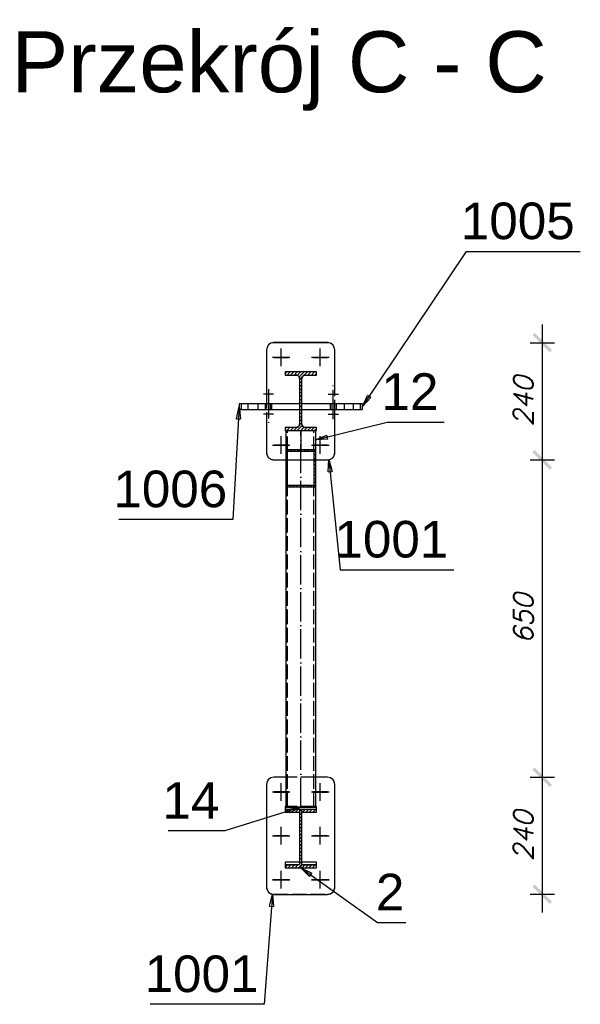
# Model space of a CAD drawing. Header units: millimetres. Extents: x 1814 to 94182, y 11562 to 49454.
# Tile 377 of 656: x 17577 to 17692, y 28827 to 29029. Entities that reach past the tile are written whole.
import ezdxf

# ---------------------------------------------------------------- set-up
doc = ezdxf.new("R2010")
doc.units = ezdxf.units.MM
doc.linetypes.add('ACAD_ISO02W100', pattern=[15, 12, -3])
doc.linetypes.add('ACAD_ISO04W100', pattern=[30, 24, -3, 0, -3])
doc.layers.add('wymiar', color=135, linetype='Continuous', lineweight=9)
doc.styles.add('ARIAL', font='arial.ttf')
doc.styles.add('WYMIARY', font='simplex.shx', dxfattribs={"oblique": 15})
doc.dimstyles.new('1-25', dxfattribs={"dimscale": 25, "dimtxt": 0.16, "dimasz": 0.2, "dimexe": 0.1, "dimexo": 0.1, "dimgap": 0.075, "dimtad": 1, "dimdec": 0, "dimlfac": 10, "dimrnd": 0.01, "dimzin": 9, "dimtxsty": 'WYMIARY', "dimblk": 'ARCHTICK', "dimcen": 0.2, "dimdle": 0.15, "dimadec": 1, "dimazin": 1, "dimtfac": 1, "dimtdec": 0, "dimtix": 1, "dimtmove": 2, "dimatfit": 3, "dimldrblk": 'ARCHTICK', "dimfxl": 0, "dimarcsym": 0})
pattern_1 = [(45, (17634.8845, 28944.4906), (-0.3535534, 0.3535534), [])]

# ---------------------------------------------------------------- blocks, each defined once
blk = doc.blocks.new('_ARCHTICK')
at = {"color": 0, "linetype": 'ByBlock', "lineweight": -2}
blk.add_solid([(0.398, 0.309), (0.309, 0.398), (-0.309, -0.398), (-0.398, -0.309)], dxfattribs=at)
blk = doc.blocks.new('*D1393')
at = {"layer": 'Defpoints', "color": 0}
for p in [(17634.88, 28962.49), (17634.88, 28938.49), (17684.33, 28938.49)]:
    blk.add_point(p, dxfattribs=at)
at = {"layer": 'wymiar', "color": 0, "lineweight": -2}
for p, q in [((17684.33, 28966.24), (17684.33, 28934.74)), ((17681.83, 28962.49), (17686.83, 28962.49)), ((17681.83, 28938.49), (17686.83, 28938.49))]:
    blk.add_line(p, q, dxfattribs=at)
at = {"layer": 'wymiar', "color": 0, "lineweight": -2, "xscale": 5, "yscale": 5, "zscale": 5}
for p, rotation in [((17684.33, 28962.49), 90), ((17684.33, 28938.49), 270)]:
    blk.add_blockref('_ARCHTICK', p, dxfattribs=dict(at, rotation=rotation))
at = {"layer": 'wymiar', "color": 0, "insert": (17680.45, 28950.49), "char_height": 4, "attachment_point": 5, "rotation": 90, "style": 'WYMIARY'}
blk.add_mtext('240', dxfattribs=at)
blk = doc.blocks.new('*D1394')
at = {"layer": 'Defpoints', "color": 0}
for p in [(17634.88, 28938.49), (17634.88, 28873.47), (17684.33, 28873.47)]:
    blk.add_point(p, dxfattribs=at)
at = {"layer": 'wymiar', "color": 0, "lineweight": -2}
for p, q in [((17684.33, 28942.24), (17684.33, 28869.72)), ((17681.83, 28938.49), (17686.83, 28938.49)), ((17681.83, 28873.47), (17686.83, 28873.47))]:
    blk.add_line(p, q, dxfattribs=at)
at = {"layer": 'wymiar', "color": 0, "lineweight": -2, "xscale": 5, "yscale": 5, "zscale": 5}
for p, rotation in [((17684.33, 28938.49), 90), ((17684.33, 28873.47), 270)]:
    blk.add_blockref('_ARCHTICK', p, dxfattribs=dict(at, rotation=rotation))
at = {"layer": 'wymiar', "color": 0, "insert": (17680.45, 28905.98), "char_height": 4, "attachment_point": 5, "rotation": 90, "style": 'WYMIARY'}
blk.add_mtext('650', dxfattribs=at)
blk = doc.blocks.new('*D1395')
at = {"layer": 'Defpoints', "color": 0}
for p in [(17634.88, 28873.47), (17634.88, 28849.51), (17684.33, 28849.51)]:
    blk.add_point(p, dxfattribs=at)
at = {"layer": 'wymiar', "color": 0, "lineweight": -2}
for p, q in [((17684.33, 28877.22), (17684.33, 28845.76)), ((17681.83, 28873.47), (17686.83, 28873.47)), ((17681.83, 28849.51), (17686.83, 28849.51))]:
    blk.add_line(p, q, dxfattribs=at)
at = {"layer": 'wymiar', "color": 0, "lineweight": -2, "xscale": 5, "yscale": 5, "zscale": 5}
for p, rotation in [((17684.33, 28873.47), 90), ((17684.33, 28849.51), 270)]:
    blk.add_blockref('_ARCHTICK', p, dxfattribs=dict(at, rotation=rotation))
at = {"layer": 'wymiar', "color": 0, "insert": (17680.45, 28861.49), "char_height": 4, "attachment_point": 5, "rotation": 90, "style": 'WYMIARY'}
blk.add_mtext('240', dxfattribs=at)

msp = doc.modelspace()

# ---------------------------------------------------------------- hatches: boundary and pattern name
h = msp.add_hatch()
h.set_pattern_fill('HYPECUTREGION', color=10, scale=0.5, style=0, pattern_type=2)
h.set_pattern_definition(pattern_1)
h.paths.add_polyline_path([(17631.685, 28945.121), (17631.685, 28944.491), (17638.085, 28944.491), (17638.085, 28945.121), (17635.805, 28945.121, -0.4142136), (17635.105, 28945.821), (17635.105, 28955.161, -0.4142136), (17635.805, 28955.861), (17638.085, 28955.861), (17638.085, 28956.491), (17631.685, 28956.491), (17631.685, 28955.861), (17633.965, 28955.861, -0.4142136), (17634.665, 28955.161), (17634.665, 28945.821, -0.4142136), (17633.965, 28945.121)], flags=0)
h = msp.add_hatch()
h.set_pattern_fill('HYPECUTREGION', color=10, scale=0.5, style=0, pattern_type=2)
h.set_pattern_definition(pattern_1)
h.paths.add_polyline_path([(17637.885, 28940.627), (17631.885, 28940.627), (17631.885, 28932.941), (17637.885, 28932.941)], flags=0)
h.paths.add_polyline_path([(17637.585, 28940.243), (17637.585, 28933.325), (17632.185, 28933.325), (17632.185, 28940.243)], flags=0)
h = msp.add_hatch()
h.set_pattern_fill('HYPECUTREGION', color=10, scale=0.5, style=0, pattern_type=2)
h.set_pattern_definition(pattern_1)
h.paths.add_polyline_path([(17631.685, 28855.594), (17631.685, 28854.964), (17638.085, 28854.964), (17638.085, 28855.594), (17635.105, 28855.594), (17635.105, 28866.336), (17638.085, 28866.336), (17638.085, 28866.966), (17631.685, 28866.966), (17631.685, 28866.336), (17634.665, 28866.336), (17634.665, 28855.594)], flags=0)

# ---------------------------------------------------------------- linework, layer by layer
at = {"color": 145, "linetype": 'Continuous', "ltscale": 0.25}
for p, q in [((17627.885, 28961.02), (17627.885, 28960.99)), ((17627.885, 28960.99), (17627.885, 28951.991)), ((17640.385, 28962.519), (17629.385, 28962.519)), ((17629.385, 28962.519), (17629.385, 28962.489)), ((17640.385, 28962.489), (17629.385, 28962.489)), ((17640.385, 28962.519), (17640.385, 28962.489)), ((17641.885, 28960.99), (17641.885, 28961.02)), ((17641.885, 28954.041), (17641.885, 28960.99)), ((17638.085, 28956.491), (17631.685, 28956.491)), ((17631.685, 28956.491), (17631.685, 28955.861)), ((17631.685, 28955.861), (17633.965, 28955.861)), ((17634.665, 28955.161), (17634.665, 28945.821)), ((17635.105, 28945.821), (17635.105, 28955.161)), ((17635.805, 28955.861), (17638.085, 28955.861)), ((17638.085, 28955.861), (17638.085, 28956.491)), ((17622.782, 28949.991), (17622.311, 28949.991)), ((17622.311, 28949.991), (17622.311, 28948.791)), ((17626.085, 28949.991), (17622.782, 28949.991)), ((17622.782, 28948.791), (17622.782, 28949.991)), ((17634.665, 28949.991), (17626.085, 28949.991)), ((17626.085, 28949.991), (17626.085, 28948.791)), ((17643.836, 28949.991), (17635.105, 28949.991)), ((17647.06, 28949.991), (17643.836, 28949.991)), ((17643.836, 28948.791), (17643.836, 28949.991)), ((17647.368, 28949.991), (17647.06, 28949.991)), ((17647.06, 28949.991), (17647.06, 28948.791)), ((17647.511, 28949.991), (17647.368, 28949.991)), ((17647.511, 28948.791), (17647.511, 28949.991)), ((17622.311, 28948.791), (17622.782, 28948.791)), ((17622.782, 28948.791), (17626.085, 28948.791)), ((17626.085, 28948.791), (17628.101, 28948.791)), ((17628.101, 28948.791), (17634.665, 28948.791)), ((17635.105, 28948.791), (17643.836, 28948.791)), ((17641.885, 28939.991), (17641.885, 28947.791)), ((17643.836, 28948.791), (17647.06, 28948.791)), ((17647.06, 28948.791), (17647.511, 28948.791)), ((17627.885, 28945.741), (17627.885, 28939.991)), ((17633.965, 28945.121), (17631.685, 28945.121)), ((17631.685, 28945.121), (17631.685, 28944.491)), ((17638.085, 28945.121), (17635.805, 28945.121)), ((17638.085, 28944.491), (17638.085, 28945.121)), ((17631.685, 28944.491), (17638.085, 28944.491)), ((17631.885, 28940.627), (17631.885, 28944.49)), ((17637.885, 28944.49), (17637.885, 28940.627)), ((17631.885, 28940.627), (17637.885, 28940.627)), ((17631.885, 28932.941), (17631.885, 28940.627)), ((17632.185, 28940.243), (17637.585, 28940.243)), ((17632.185, 28933.325), (17632.185, 28940.243)), ((17637.585, 28940.243), (17637.585, 28933.325)), ((17637.885, 28940.627), (17637.885, 28932.941)), ((17629.385, 28938.492), (17631.885, 28938.492)), ((17637.885, 28938.492), (17640.385, 28938.492)), ((17631.885, 28867.326), (17631.885, 28932.941)), ((17631.885, 28932.941), (17637.885, 28932.941)), ((17632.185, 28933.325), (17637.585, 28933.325)), ((17637.885, 28932.941), (17637.885, 28867.326)), ((17631.885, 28873.505), (17629.385, 28873.505)), ((17629.385, 28873.505), (17629.385, 28873.475)), ((17631.885, 28873.475), (17629.385, 28873.475)), ((17640.385, 28873.505), (17637.885, 28873.505)), ((17640.385, 28873.475), (17637.885, 28873.475)), ((17640.385, 28873.505), (17640.385, 28873.475)), ((17627.885, 28872.005), (17627.885, 28871.975)), ((17627.885, 28871.975), (17627.885, 28850.979)), ((17641.885, 28871.975), (17641.885, 28872.005)), ((17641.885, 28850.979), (17641.885, 28871.975)), ((17631.885, 28867.476), (17631.685, 28867.476)), ((17631.685, 28867.476), (17631.685, 28866.966)), ((17631.685, 28866.966), (17638.085, 28866.966)), ((17631.685, 28866.966), (17631.685, 28866.336)), ((17631.685, 28866.336), (17634.665, 28866.336)), ((17631.885, 28867.326), (17637.885, 28867.326)), ((17634.665, 28866.336), (17634.665, 28855.594)), ((17635.105, 28866.336), (17638.085, 28866.336)), ((17635.105, 28855.594), (17635.105, 28866.336)), ((17638.085, 28867.476), (17637.885, 28867.476)), ((17638.085, 28866.966), (17638.085, 28867.476)), ((17638.085, 28866.336), (17638.085, 28866.966)), ((17634.665, 28856.108), (17631.685, 28856.108)), ((17631.685, 28856.108), (17631.685, 28855.594)), ((17631.685, 28855.594), (17634.665, 28855.594)), ((17631.685, 28855.594), (17631.685, 28854.964)), ((17631.685, 28854.964), (17638.085, 28854.964)), ((17638.085, 28856.108), (17635.105, 28856.108)), ((17635.105, 28855.594), (17638.085, 28855.594)), ((17638.085, 28855.594), (17638.085, 28856.108)), ((17638.085, 28854.964), (17638.085, 28855.594)), ((17629.385, 28849.48), (17640.385, 28849.48))]:
    msp.add_line(p, q, dxfattribs=at)
at = {"color": 10, "linetype": 'ACAD_ISO04W100', "ltscale": 0.25}
for p, q in [((17630.885, 28957.72), (17630.885, 28961.32)), ((17630.885, 28957.69), (17630.885, 28961.29)), ((17630.885, 28958.056), (17630.885, 28961.056)), ((17638.885, 28957.72), (17638.885, 28961.32)), ((17638.885, 28957.69), (17638.885, 28961.29)), ((17638.885, 28958.056), (17638.885, 28961.056)), ((17629.085, 28959.52), (17632.685, 28959.52)), ((17629.085, 28959.49), (17632.685, 28959.49)), ((17629.385, 28959.556), (17632.385, 28959.556)), ((17629.385, 28959.471), (17632.385, 28959.471)), ((17630.885, 28957.971), (17630.885, 28960.971)), ((17630.885, 28959.445), (17630.885, 28959.613)), ((17630.885, 28959.49), (17630.885, 28959.52)), ((17637.085, 28959.52), (17640.685, 28959.52)), ((17637.085, 28959.49), (17640.685, 28959.49)), ((17637.385, 28959.556), (17640.385, 28959.556)), ((17637.385, 28959.471), (17640.385, 28959.471)), ((17638.885, 28957.971), (17638.885, 28960.971)), ((17638.885, 28959.445), (17638.885, 28959.613)), ((17638.885, 28959.49), (17638.885, 28959.52)), ((17628.265, 28952.943), (17628.265, 28945.538)), ((17641.563, 28946.838), (17641.563, 28954.243)), ((17629.289, 28951.943), (17627.241, 28951.943)), ((17628.891, 28951.943), (17627.639, 28951.943)), ((17640.53, 28951.943), (17642.597, 28951.943)), ((17640.953, 28951.943), (17642.173, 28951.943)), ((17629.289, 28947.838), (17627.241, 28947.838)), ((17628.891, 28947.838), (17627.639, 28947.838)), ((17640.53, 28947.838), (17642.597, 28947.838)), ((17640.953, 28947.838), (17642.173, 28947.838)), ((17630.885, 28939.724), (17630.885, 28943.323)), ((17630.885, 28939.694), (17630.885, 28943.293)), ((17630.885, 28940.06), (17630.885, 28943.059)), ((17630.885, 28939.975), (17630.885, 28942.974)), ((17634.885, 28944.491), (17634.885, 28944.491)), ((17634.885, 28867.386), (17634.885, 28944.491)), ((17634.885, 28944.491), (17634.885, 28940.627)), ((17638.885, 28939.724), (17638.885, 28943.323)), ((17638.885, 28939.694), (17638.885, 28943.293)), ((17638.885, 28940.06), (17638.885, 28943.059)), ((17638.885, 28939.975), (17638.885, 28942.974)), ((17629.085, 28941.524), (17632.685, 28941.524)), ((17629.085, 28941.494), (17632.685, 28941.494)), ((17629.385, 28941.56), (17632.385, 28941.56)), ((17629.385, 28941.475), (17632.385, 28941.475)), ((17630.885, 28941.449), (17630.885, 28941.617)), ((17630.885, 28941.494), (17630.885, 28941.524)), ((17637.085, 28941.524), (17640.685, 28941.524)), ((17637.085, 28941.494), (17640.685, 28941.494)), ((17637.385, 28941.56), (17640.385, 28941.56)), ((17637.385, 28941.475), (17640.385, 28941.475)), ((17638.885, 28941.449), (17638.885, 28941.617)), ((17638.885, 28941.494), (17638.885, 28941.524)), ((17630.885, 28868.706), (17630.885, 28872.305)), ((17630.885, 28868.676), (17630.885, 28872.275)), ((17638.885, 28868.706), (17638.885, 28872.305)), ((17638.885, 28868.676), (17638.885, 28872.275)), ((17629.085, 28870.505), (17632.685, 28870.505)), ((17629.085, 28870.475), (17632.685, 28870.475)), ((17629.385, 28870.541), (17632.385, 28870.541)), ((17629.385, 28870.456), (17632.385, 28870.456)), ((17630.885, 28869.042), (17630.885, 28872.041)), ((17630.885, 28868.957), (17630.885, 28871.956)), ((17630.885, 28870.43), (17630.885, 28870.598)), ((17630.885, 28870.475), (17630.885, 28870.505)), ((17637.085, 28870.505), (17640.685, 28870.505)), ((17637.085, 28870.475), (17640.685, 28870.475)), ((17637.385, 28870.541), (17640.385, 28870.541)), ((17637.385, 28870.456), (17640.385, 28870.456)), ((17638.885, 28869.042), (17638.885, 28872.041)), ((17638.885, 28868.957), (17638.885, 28871.956)), ((17638.885, 28870.43), (17638.885, 28870.598)), ((17638.885, 28870.475), (17638.885, 28870.505)), ((17630.885, 28859.708), (17630.885, 28863.307)), ((17630.885, 28859.678), (17630.885, 28863.277)), ((17630.885, 28860.044), (17630.885, 28863.043)), ((17630.885, 28859.958), (17630.885, 28862.958)), ((17638.885, 28859.708), (17638.885, 28863.307)), ((17638.885, 28859.678), (17638.885, 28863.277)), ((17638.885, 28860.044), (17638.885, 28863.043)), ((17638.885, 28859.958), (17638.885, 28862.958)), ((17629.085, 28861.507), (17632.685, 28861.507)), ((17629.085, 28861.477), (17632.685, 28861.477)), ((17629.385, 28861.543), (17632.385, 28861.543)), ((17629.385, 28861.458), (17632.385, 28861.458)), ((17630.885, 28861.432), (17630.885, 28861.6)), ((17630.885, 28861.477), (17630.885, 28861.507)), ((17637.085, 28861.507), (17640.685, 28861.507)), ((17637.085, 28861.477), (17640.685, 28861.477)), ((17637.385, 28861.543), (17640.385, 28861.543)), ((17637.385, 28861.458), (17640.385, 28861.458)), ((17638.885, 28861.432), (17638.885, 28861.6)), ((17638.885, 28861.477), (17638.885, 28861.507)), ((17630.885, 28850.709), (17630.885, 28854.309)), ((17630.885, 28850.679), (17630.885, 28854.279)), ((17634.885, 28855.508), (17634.885, 28854.964)), ((17638.885, 28850.709), (17638.885, 28854.309)), ((17638.885, 28850.679), (17638.885, 28854.279)), ((17629.085, 28852.509), (17632.685, 28852.509)), ((17629.085, 28852.479), (17632.685, 28852.479)), ((17629.385, 28852.545), (17632.385, 28852.545)), ((17629.385, 28852.46), (17632.385, 28852.46)), ((17630.885, 28851.045), (17630.885, 28854.045)), ((17630.885, 28850.96), (17630.885, 28853.96)), ((17630.885, 28852.434), (17630.885, 28852.602)), ((17630.885, 28852.479), (17630.885, 28852.509)), ((17637.085, 28852.509), (17640.685, 28852.509)), ((17637.085, 28852.479), (17640.685, 28852.479)), ((17637.385, 28852.545), (17640.385, 28852.545)), ((17637.385, 28852.46), (17640.385, 28852.46)), ((17638.885, 28851.045), (17638.885, 28854.045)), ((17638.885, 28850.96), (17638.885, 28853.96)), ((17638.885, 28852.434), (17638.885, 28852.602)), ((17638.885, 28852.479), (17638.885, 28852.509))]:
    msp.add_line(p, q, dxfattribs=at)
at = {"color": 84, "linetype": 'ACAD_ISO02W100', "ltscale": 0.25}
for p, q in [((17634.232, 28955.807), (17633.965, 28955.861)), ((17634.459, 28955.656), (17634.232, 28955.807)), ((17634.611, 28955.428), (17634.459, 28955.656)), ((17634.665, 28955.161), (17634.611, 28955.428)), ((17635.158, 28955.428), (17635.105, 28955.161)), ((17635.31, 28955.656), (17635.158, 28955.428)), ((17635.537, 28955.807), (17635.31, 28955.656)), ((17635.805, 28955.861), (17635.537, 28955.807)), ((17641.885, 28947.791), (17641.885, 28954.041)), ((17627.885, 28951.991), (17627.885, 28945.741)), ((17624.085, 28949.991), (17624.085, 28948.791)), ((17627.585, 28949.991), (17627.585, 28948.791)), ((17628.665, 28949.991), (17628.665, 28948.791)), ((17628.946, 28948.791), (17628.946, 28949.991)), ((17640.885, 28949.991), (17640.885, 28948.791)), ((17641.105, 28948.791), (17641.105, 28949.991)), ((17642.241, 28948.791), (17642.241, 28949.991)), ((17645.69, 28948.791), (17645.69, 28949.991)), ((17633.965, 28945.121), (17634.232, 28945.174)), ((17634.232, 28945.174), (17634.459, 28945.326)), ((17634.459, 28945.326), (17634.611, 28945.553)), ((17634.611, 28945.553), (17634.665, 28945.821)), ((17635.105, 28945.821), (17635.158, 28945.553)), ((17635.158, 28945.553), (17635.31, 28945.326)), ((17635.31, 28945.326), (17635.537, 28945.174)), ((17635.537, 28945.174), (17635.805, 28945.121)), ((17632.185, 28940.243), (17632.185, 28944.49)), ((17637.585, 28940.243), (17637.585, 28944.49)), ((17629.385, 28938.522), (17640.385, 28938.522)), ((17629.385, 28938.522), (17629.385, 28938.492)), ((17631.885, 28938.492), (17637.885, 28938.492)), ((17640.385, 28938.522), (17640.385, 28938.492)), ((17632.185, 28867.332), (17632.185, 28933.325)), ((17637.585, 28867.332), (17637.585, 28933.325)), ((17637.885, 28873.505), (17631.885, 28873.505)), ((17637.885, 28873.475), (17631.885, 28873.475)), ((17634.665, 28866.846), (17631.685, 28866.846)), ((17637.885, 28867.476), (17631.885, 28867.476)), ((17631.885, 28867.446), (17637.885, 28867.446)), ((17632.185, 28867.44), (17637.585, 28867.44)), ((17632.185, 28867.332), (17637.585, 28867.332)), ((17634.665, 28866.846), (17634.665, 28866.336)), ((17638.085, 28866.846), (17635.105, 28866.846)), ((17635.105, 28866.336), (17635.105, 28866.846)), ((17638.085, 28855.478), (17631.685, 28855.478)), ((17629.385, 28849.51), (17640.385, 28849.51)), ((17629.385, 28849.51), (17629.385, 28849.48)), ((17640.385, 28849.51), (17640.385, 28849.48))]:
    msp.add_line(p, q, dxfattribs=at)
at = {"color": 0, "linetype": 'ByBlock', "lineweight": -2}
for p, q in [((17647.511, 28949.391, -32765.088), (17648.556, 28951.7, -32765.088)), ((17649.248, 28951.236, -32765.088), (17647.511, 28949.391, -32765.088)), ((17649.248, 28951.236, -32765.088), (17648.556, 28951.7, -32765.088)), ((17621.752, 28946.919, -32764.95), (17622.311, 28949.391, -32764.95)), ((17622.311, 28949.391, -32764.95), (17622.584, 28946.871, -32764.95)), ((17621.752, 28946.919, -32764.95), (17622.584, 28946.871, -32764.95)), ((17637.885, 28942.559, -32761.95), (17640.209, 28943.569, -32761.95)), ((17640.411, 28942.761, -32761.95), (17640.209, 28943.569, -32761.95)), ((17640.411, 28942.761, -32761.95), (17637.885, 28942.559, -32761.95)), ((17640.507, 28936.02, -32785.519), (17640.672, 28938.549, -32785.519)), ((17640.672, 28938.549, -32785.519), (17641.336, 28936.103, -32785.519)), ((17640.507, 28936.02, -32785.519), (17641.336, 28936.103, -32785.519)), ((17632.374, 28866.977, -32779.265), (17634.885, 28867.326, -32779.265)), ((17632.374, 28866.977, -32779.265), (17632.623, 28866.182, -32779.265)), ((17634.885, 28867.326, -32779.265), (17632.623, 28866.182, -32779.265)), ((17636.674, 28853.17, -32774.799), (17634.885, 28854.964, -32774.799)), ((17634.885, 28854.964, -32774.799), (17637.16, 28853.847, -32774.799)), ((17636.674, 28853.17, -32774.799), (17637.16, 28853.847, -32774.799)), ((17628.493, 28847.075, -32787.54), (17629.097, 28849.537, -32787.54)), ((17629.097, 28849.537, -32787.54), (17629.324, 28847.012, -32787.54)), ((17628.493, 28847.075, -32787.54), (17629.324, 28847.012, -32787.54))]:
    msp.add_line(p, q, dxfattribs=at)
at = {"color": 7}
for points in [[(17647.511, 28949.391), (17668.809, 28981.191), (17692.118, 28981.191)], [(17622.311, 28949.391), (17620.988, 28926.291), (17597.68, 28926.291)], [(17637.885, 28942.559), (17652.564, 28946.228), (17664.218, 28946.228)], [(17640.672, 28938.549), (17642.937, 28915.992), (17666.245, 28915.992)], [(17634.885, 28867.326), (17619.385, 28862.476), (17607.73, 28862.476)], [(17634.885, 28854.964), (17650.585, 28843.72), (17656.412, 28843.72)], [(17629.097, 28849.537), (17627.385, 28826.98), (17604.076, 28826.98)]]:
    msp.add_lwpolyline(points, dxfattribs=at)
at = {"color": 145, "linetype": 'Continuous', "ltscale": 0.25, "extrusion": (1.57646e-12, -0.020002, 0.9998)}
for centre, start, end in [((17629.385, 28955.226, -579.285), 90, 180), ((17629.385, 28934.202, -578.864), 180, 270), ((17629.385, 28866.229, -577.504), 90, 180)]:
    msp.add_arc(centre, 1.5, start, end, dxfattribs=at)
at = {"color": 145, "linetype": 'Continuous', "ltscale": 0.25, "extrusion": (1.45519e-12, -0.020002, 0.9998)}
for centre, start, end in [((17629.385, 28955.196, -579.284), 90, 180), ((17629.385, 28845.207, -577.084), 180, 270)]:
    msp.add_arc(centre, 1.5, start, end, dxfattribs=at)
at = {"color": 145, "linetype": 'Continuous', "ltscale": 0.25, "extrusion": (-3.13577e-13, -0.020002, 0.9998)}
for centre, start, end in [((17640.385, 28955.226, -579.285), 0, 90), ((17640.385, 28934.202, -578.864), 270, 0), ((17640.385, 28866.229, -577.504), 0, 90)]:
    msp.add_arc(centre, 1.5, start, end, dxfattribs=at)
at = {"color": 145, "linetype": 'Continuous', "ltscale": 0.25, "extrusion": (-2.89456e-13, -0.020002, 0.9998)}
for centre, start, end in [((17640.385, 28955.196, -579.284), 360, 90), ((17640.385, 28845.207, -577.084), 270, 0)]:
    msp.add_arc(centre, 1.5, start, end, dxfattribs=at)
at = {"color": 145, "linetype": 'Continuous', "ltscale": 0.25, "extrusion": (2.9349e-13, -7.09509e-14, -1)}
msp.add_arc((-17633.965, 28955.161, 0), 0.7, 90, 180, dxfattribs=at)
at = {"color": 145, "linetype": 'Continuous', "ltscale": 0.25, "extrusion": (-2.57205e-13, -1.92892e-13, -1)}
msp.add_arc((-17635.805, 28955.161, 0), 0.7, 0, 90, dxfattribs=at)
at = {"color": 145, "linetype": 'Continuous', "ltscale": 0.25, "extrusion": (-3.51963e-13, 1.88855e-13, -1)}
msp.add_arc((-17633.965, 28945.821), 0.7, 180, 270, dxfattribs=at)
at = {"color": 145, "linetype": 'Continuous', "ltscale": 0.25, "extrusion": (2.59804e-13, -1.92378e-13, -1)}
msp.add_arc((-17635.805, 28945.821), 0.7, 270, 0, dxfattribs=at)
at = {"color": 84, "linetype": 'ACAD_ISO02W100', "ltscale": 0.25, "extrusion": (3.37698e-13, -0.020002, 0.9998)}
msp.add_arc((17629.385, 28934.232, -578.865), 1.5, 180, 270, dxfattribs=at)
at = {"color": 84, "linetype": 'ACAD_ISO02W100', "ltscale": 0.25, "extrusion": (-1.69772e-12, -0.020002, 0.9998)}
msp.add_arc((17640.385, 28934.232, -578.865), 1.5, 270, 0, dxfattribs=at)
at = {"color": 145, "linetype": 'Continuous', "ltscale": 0.25, "extrusion": (1.33393e-12, -0.020002, 0.9998)}
msp.add_arc((17629.385, 28866.199, -577.504), 1.5, 90, 180, dxfattribs=at)
at = {"color": 145, "linetype": 'Continuous', "ltscale": 0.25, "extrusion": (-2.65334e-13, -0.020002, 0.9998)}
msp.add_arc((17640.385, 28866.199, -577.504), 1.5, 360, 90, dxfattribs=at)
at = {"color": 84, "linetype": 'ACAD_ISO02W100', "ltscale": 0.25, "extrusion": (3.13577e-13, -0.020002, 0.9998)}
msp.add_arc((17629.385, 28845.237, -577.084), 1.5, 180, 270, dxfattribs=at)
at = {"color": 84, "linetype": 'ACAD_ISO02W100', "ltscale": 0.25, "extrusion": (-1.57646e-12, -0.020002, 0.9998)}
msp.add_arc((17640.385, 28845.237, -577.084), 1.5, 270, 0, dxfattribs=at)

# ---------------------------------------------------------------- texts
at = {"color": 84, "style": 'ARIAL'}
msp.add_text('Przekrój C - C', height=12.5, dxfattribs=at).set_placement((17575.64, 29013.773))
at = {"color": 7, "style": 'ARIAL'}
for s, p in [('1005', (17667.669, 28983.691)), ('12', (17651.423, 28948.728)), ('1006', (17596.539, 28928.791)), ('1001', (17641.796, 28918.492)), ('14', (17606.589, 28864.976)), ('2', (17650.278, 28846.22)), ('1001', (17602.935, 28829.48))]:
    msp.add_text(s, height=7.5, dxfattribs=at).set_placement(p)

# ---------------------------------------------------------------- dimensions: what is measured, and where the dimension line sits
at = {"layer": 'wymiar'}
for base, p1, p2, picture, middle in [((17684.326, 28938.492), (17634.885, 28962.489), (17634.885, 28938.492), '*D1393', (17680.451, 28950.491)), ((17684.326, 28873.475), (17634.885, 28938.492), (17634.885, 28873.475), '*D1394', (17680.451, 28905.983)), ((17684.326, 28849.51), (17634.885, 28873.475), (17634.885, 28849.51), '*D1395', (17680.451, 28861.492))]:
    dim = msp.add_linear_dim(base=base, p1=p1, p2=p2, angle=90, dimstyle='1-25', dxfattribs=at)
    dim.commit()
    dim.dimension.update_dxf_attribs({"geometry": picture, "text_midpoint": middle})

doc.saveas('drawing.dxf')
